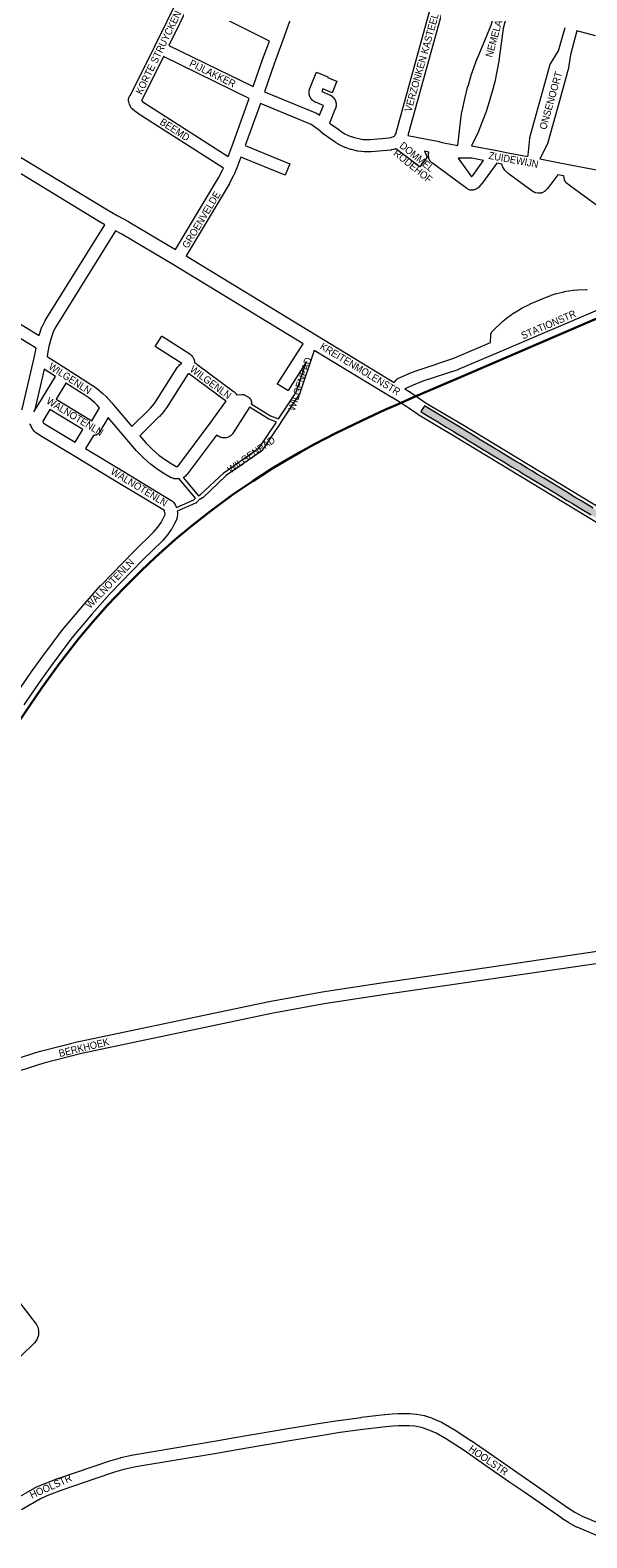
# Paper-space layout 'Layout1' of a CAD drawing. Header units: metres. Extents: x 123097 to 144122, y 392739 to 407589.
# Tile 489 of 510: x 138429 to 139018, y 400859 to 402455. Entities that reach past the tile are written whole.
import ezdxf
from ezdxf.enums import TextEntityAlignment as Align

# ---------------------------------------------------------------- set-up
doc = ezdxf.new("R2010")
doc.units = ezdxf.units.M
doc.header["$MEASUREMENT"] = 0
for name, color, linetype, lineweight in [('gs-anno-wegen algemeen tekst', 7, 'Continuous', 0), ('gs-knt-aanvullende hoofdweg', 7, 'Continuous', 0), ('gs-knt-paden', 7, 'Continuous', 0), ('gs-knt-spoorlijn', 7, 'Continuous', 30), ('gs-knt-wegen algemeen', 7, 'Continuous', 0), ('ir-ARC-asfalt-hoofdwegen-te inspecteren', 5, 'Continuous', 0)]:
    doc.layers.add(name, color=color, linetype=linetype, lineweight=lineweight)
doc.styles.add('Style-Arial', font='arial.ttf')

psp = doc.layouts.get("Layout1")

# ---------------------------------------------------------------- hatches: boundary and pattern name
at = {"layer": 'ir-ARC-asfalt-hoofdwegen-te inspecteren', "linetype": 'Continuous', "lineweight": 13}
psp.add_hatch(color=5, dxfattribs=at).paths.add_polyline_path([(139117.192, 401884.02), (139141.24, 401869.37), (139185.135, 401842.515), (139189.02, 401848.794), (139184.028, 401851.773), (139149.827, 401872.662), (139134.457, 401881.983), (139115.414, 401893.532), (139114.807, 401893.9), (139112.956, 401895.023), (139097.496, 401904.401), (139093.216, 401906.997), (139087.983, 401910.172), (139079.781, 401915.147), (139069.395, 401921.447), (139061.18, 401926.431), (139052.162, 401931.901), (139028.943, 401945.986), (139024.631, 401948.602), (139017.1, 401953.17), (139012.708, 401955.834), (139010.769, 401957.01), (139006.387, 401959.669), (139002.88, 401961.796), (138998.18, 401964.647), (138971.867, 401980.608), (138965.767, 401984.309), (138959.528, 401988.093), (138954.739, 401990.999), (138946.817, 401995.804), (138942.514, 401998.414), (138932.579, 402004.441), (138923.963, 402009.668), (138921.608, 402011.096), (138916.824, 402013.998), (138905.868, 402020.644), (138899.761, 402024.348), (138880.52, 402036.02), (138847.327, 402056.156), (138846.108, 402056.889), (138845.65, 402056.171), (138842.176, 402050.779), (138843.805, 402049.791), (138849.815, 402046.147), (138860.076, 402039.925), (138869.1, 402034.452), (138876.306, 402030.083), (138881.513, 402026.925), (138888.18, 402022.883), (138892.975, 402019.975), (138898.936, 402016.36), (138907.602, 402011.105), (138913.524, 402007.514), (138917.482, 402005.114), (138925.651, 402000.16), (138930.085, 401997.471), (138938.324, 401992.475), (138946.936, 401987.253), (138948.873, 401986.078), (138954.909, 401982.418), (138960.197, 401979.211), (138970.498, 401972.964), (138979.957, 401967.228), (138990.325, 401960.941), (138996.468, 401957.216), (139002.572, 401953.515), (139011.115, 401948.334), (139022.308, 401941.546), (139026.337, 401939.103), (139031.565, 401935.933), (139040.339, 401930.612), (139046.406, 401926.933), (139057.379, 401920.279), (139062.193, 401917.36), (139080.151, 401906.47)], flags=0)

# ---------------------------------------------------------------- linework, layer by layer
at = {"layer": 'gs-knt-aanvullende hoofdweg', "color": 7, "linetype": 'Continuous', "flags": 128}
for points in [[(138330.954, 402374.321), (138331.003, 402374.283), (138336.07, 402370.868), (138351.56, 402361.545), (138351.74, 402361.433), (138351.75, 402361.427), (138363.772, 402353.693), (138393.524, 402335.596), (138397.171, 402333.372), (138508.958, 402265.359), (138520.966, 402258.32), (138533.039, 402251.985), (138533.213, 402251.89), (138533.385, 402251.791), (138582.662, 402222.509)], [(138507.738, 402248.663), (138501.309, 402252.432), (138501.204, 402252.495), (138405.028, 402310.989), (138389.367, 402320.539), (138355.885, 402340.91), (138355.725, 402341.01), (138349.95, 402344.725)], [(138717.602, 402122.672), (138580.527, 402206.306), (138525.883, 402238.777), (138519.126, 402242.323)], [(138593.816, 402215.793), (138731.074, 402132.048), (138814.071, 402081.744)], [(139051.345, 401919.438), (138878.624, 402024.162), (138840.083, 402047.015), (138839.862, 402047.152), (138839.646, 402047.296), (138839.639, 402047.3), (138822.112, 402059.405), (138822.105, 402059.409), (138811.008, 402066.037), (138810.966, 402066.063), (138729.297, 402115.562)], [(138825.359, 402074.962), (138830.02, 402072.178), (138830.231, 402072.047), (138830.423, 402071.919), (138830.437, 402071.909), (138830.462, 402071.892), (138836.265, 402067.903), (138836.285, 402067.889), (138847.967, 402059.802), (138847.97, 402059.8), (138886.316, 402037.063), (138886.38, 402037.025), (139059.165, 401932.263), (139059.192, 401932.246), (139059.228, 401932.224), (139086.39, 401915.598), (139119.451, 401895.853), (139119.616, 401895.751), (139119.779, 401895.645), (139130.745, 401888.301)]]:
    psp.add_lwpolyline(points, dxfattribs=at)
at = {"layer": 'gs-knt-paden', "color": 7, "linetype": 'Continuous', "flags": 128}
for points in [[(138729.297, 402115.562), (138713.829, 402069.285), (138713.8, 402069.202), (138713.766, 402069.12), (138713.729, 402069.04), (138713.689, 402068.962), (138713.645, 402068.885), (138713.598, 402068.811)], [(138662.779, 402058.924), (138678.405, 402049.295), (138683.248, 402046.443), (138691.678, 402043.044), (138710.101, 402070.812), (138721.181, 402103.96)], [(138713.598, 402068.811), (138694.122, 402039.456), (138694.118, 402039.45), (138674.387, 402009.941), (138674.333, 402009.865), (138674.277, 402009.791), (138674.216, 402009.721), (138674.153, 402009.653), (138674.087, 402009.588), (138674.017, 402009.526), (138673.945, 402009.467), (138673.87, 402009.412), (138636.366, 401983.106), (138611.474, 401959.679), (138611.406, 401959.618), (138611.334, 401959.559), (138611.26, 401959.504), (138611.184, 401959.452), (138611.105, 401959.404), (138607.812, 401957.495), (138604.577, 401954.21), (138604.508, 401954.143), (138604.435, 401954.079), (138604.36, 401954.019), (138604.282, 401953.962), (138604.201, 401953.91), (138604.117, 401953.861), (138604.032, 401953.816), (138603.944, 401953.776), (138584.414, 401945.311)], [(138590.629, 401981.029), (138607.017, 401961.68), (138608.888, 401962.766), (138633.717, 401986.133), (138633.788, 401986.197), (138633.862, 401986.258), (138633.94, 401986.315), (138671.254, 402012.488), (138689.401, 402039.628), (138681.605, 402042.771), (138681.537, 402042.8), (138681.469, 402042.832), (138681.402, 402042.866), (138681.337, 402042.903), (138676.348, 402045.841), (138676.314, 402045.862), (138660.917, 402055.35)], [(138583.547, 401949.316), (138601.987, 401957.309), (138603.849, 401959.2), (138586.497, 401979.687)]]:
    psp.add_lwpolyline(points, dxfattribs=at)
at = {"layer": 'gs-knt-spoorlijn', "color": 7, "linetype": 'Continuous', "flags": 128}
psp.add_lwpolyline([(138417.243, 401723.17), (138441.088, 401758.515), (138459.475, 401783.925), (138480.065, 401810.328), (138495.027, 401828.164), (138510.998, 401846.127), (138519.036, 401854.828), (138528.52, 401864.763), (138546.514, 401882.688), (138561.486, 401896.713), (138582.425, 401915.344), (138600.357, 401930.21), (138619.491, 401945.349), (138643.375, 401963.015), (138664.373, 401977.271), (138685.009, 401990.489), (138698.67, 401998.671), (138714.469, 402007.733), (138729.856, 402016.308), (138751.506, 402027.59), (138771.335, 402037.292), (138787.015, 402044.617), (138803.977, 402052.522), (138818.222, 402058.781), (138836.344, 402066.787), (138888.983, 402089.503), (139069.271, 402167.066)], dxfattribs=at)
at = {"layer": 'gs-knt-wegen algemeen', "color": 7, "linetype": 'Continuous', "flags": 128}
for points in [[(138721.249, 402514.06), (138696.316, 402444.03), (138696.284, 402443.941), (138687.015, 402419.054), (138676.743, 402389.377), (138731.799, 402366.605), (138732.083, 402366.479), (138732.361, 402366.34), (138732.632, 402366.188), (138732.895, 402366.023), (138733.15, 402365.846), (138734.914, 402364.558), (138739.098, 402374.822), (138730.729, 402378.262), (138730.472, 402378.374), (138730.22, 402378.497), (138730.109, 402378.555), (138729.998, 402378.615), (138729.887, 402378.676), (138729.779, 402378.737), (138729.669, 402378.8), (138729.561, 402378.865), (138729.453, 402378.93), (138729.348, 402378.996), (138729.241, 402379.064), (138729.136, 402379.133), (138729.031, 402379.204), (138728.928, 402379.274), (138728.825, 402379.347), (138728.723, 402379.421), (138728.621, 402379.495), (138728.522, 402379.57), (138728.422, 402379.647), (138728.323, 402379.725), (138728.224, 402379.804), (138728.128, 402379.884), (138728.032, 402379.965), (138727.936, 402380.047), (138727.841, 402380.131), (138727.749, 402380.214), (138727.656, 402380.299), (138727.564, 402380.386), (138727.473, 402380.473), (138727.384, 402380.561), (138727.295, 402380.65), (138727.207, 402380.74), (138727.12, 402380.831), (138727.035, 402380.923), (138726.95, 402381.016), (138726.866, 402381.11), (138726.783, 402381.205), (138726.702, 402381.3), (138726.621, 402381.396), (138726.542, 402381.494), (138726.463, 402381.593), (138726.386, 402381.691), (138726.31, 402381.791), (138726.234, 402381.892), (138726.16, 402381.994), (138726.087, 402382.096), (138726.015, 402382.199), (138725.944, 402382.303), (138725.874, 402382.408), (138725.806, 402382.513), (138725.739, 402382.619), (138725.673, 402382.727), (138725.608, 402382.835), (138725.544, 402382.942), (138725.481, 402383.051), (138725.42, 402383.161), (138725.359, 402383.272), (138725.301, 402383.382), (138725.243, 402383.494), (138725.186, 402383.607), (138725.131, 402383.72), (138725.077, 402383.833), (138725.024, 402383.947), (138724.972, 402384.062), (138724.922, 402384.178), (138724.873, 402384.293), (138724.825, 402384.409), (138724.778, 402384.526), (138724.733, 402384.644), (138724.689, 402384.761), (138724.647, 402384.879), (138724.605, 402384.998), (138724.565, 402385.118), (138724.526, 402385.237), (138724.489, 402385.357), (138724.453, 402385.478), (138724.418, 402385.599), (138724.384, 402385.719), (138724.352, 402385.841), (138724.321, 402385.963), (138724.291, 402386.086), (138724.263, 402386.207), (138724.236, 402386.331), (138724.211, 402386.454), (138724.187, 402386.578), (138724.164, 402386.7), (138724.142, 402386.825), (138724.122, 402386.949), (138724.103, 402387.074), (138724.086, 402387.197), (138724.07, 402387.322), (138724.055, 402387.448), (138724.042, 402387.573), (138724.03, 402387.697), (138724.02, 402387.819), (138724.019, 402387.823), (138724.019, 402387.826), (138724.01, 402387.949), (138724.002, 402388.074), (138723.996, 402388.199), (138723.991, 402388.325), (138723.987, 402388.451), (138723.985, 402388.577), (138723.984, 402388.702), (138723.984, 402388.828), (138723.986, 402388.954), (138723.989, 402389.08), (138723.993, 402389.205), (138723.999, 402389.331), (138724.006, 402389.457), (138724.015, 402389.582), (138724.025, 402389.707), (138724.036, 402389.832), (138724.049, 402389.958), (138724.063, 402390.083), (138724.079, 402390.207), (138724.095, 402390.332), (138724.114, 402390.456), (138724.133, 402390.581), (138724.154, 402390.704), (138724.176, 402390.828), (138724.2, 402390.952), (138724.225, 402391.076), (138724.251, 402391.198), (138724.279, 402391.321), (138724.308, 402391.443), (138724.338, 402391.566), (138724.37, 402391.686), (138724.403, 402391.808), (138724.437, 402391.929), (138724.473, 402392.05), (138724.509, 402392.17), (138724.599, 402392.436), (138724.7, 402392.698), (138729.099, 402403.408), (138731.818, 402409.998, -0.38512676), (138731.831, 402410.003), (138743.849, 402405.044, -0.3851127), (138743.854, 402405.031), (138743.63, 402404.488), (138753.464, 402400.466, -0.38523157), (138753.469, 402400.454), (138748.548, 402388.42, -0.38523052), (138748.535, 402388.415), (138738.673, 402392.448), (138737.487, 402389.561), (138745.427, 402386.297), (138745.492, 402386.27), (138745.558, 402386.243), (138745.623, 402386.215), (138745.688, 402386.187), (138745.752, 402386.158), (138745.817, 402386.129), (138745.881, 402386.1), (138745.944, 402386.071), (138746.008, 402386.04), (138746.072, 402386.01), (138746.135, 402385.979), (138746.199, 402385.948), (138746.262, 402385.916), (138746.325, 402385.884), (138746.388, 402385.851), (138746.449, 402385.819), (138746.512, 402385.786), (138746.574, 402385.752), (138746.636, 402385.718), (138746.697, 402385.684), (138746.759, 402385.649), (138746.821, 402385.614), (138746.882, 402385.578), (138746.941, 402385.543), (138747.002, 402385.506), (138747.063, 402385.47), (138747.123, 402385.433), (138747.183, 402385.395), (138747.243, 402385.358), (138747.302, 402385.32), (138747.361, 402385.281), (138747.419, 402385.243), (138747.478, 402385.204), (138747.537, 402385.164), (138747.595, 402385.124), (138747.653, 402385.084), (138747.711, 402385.043), (138747.769, 402385.002), (138747.826, 402384.961), (138747.882, 402384.92), (138747.939, 402384.878), (138747.996, 402384.835), (138748.052, 402384.793), (138748.108, 402384.75), (138748.164, 402384.706), (138748.219, 402384.662), (138748.275, 402384.618), (138748.329, 402384.575), (138748.383, 402384.53), (138748.438, 402384.485), (138748.492, 402384.439), (138748.546, 402384.393), (138748.599, 402384.347), (138748.653, 402384.301), (138748.706, 402384.254), (138748.757, 402384.208), (138748.81, 402384.16), (138748.862, 402384.113), (138748.914, 402384.065), (138748.966, 402384.016), (138749.017, 402383.968), (138749.068, 402383.918), (138749.119, 402383.869), (138749.168, 402383.821), (138749.218, 402383.771), (138749.268, 402383.72), (138749.317, 402383.67), (138749.366, 402383.619), (138749.415, 402383.568), (138749.464, 402383.516), (138749.512, 402383.464), (138749.559, 402383.414), (138749.606, 402383.361), (138749.654, 402383.309), (138749.701, 402383.256), (138749.747, 402383.202), (138749.793, 402383.149), (138749.839, 402383.095), (138749.885, 402383.041), (138749.929, 402382.988), (138749.974, 402382.933), (138750.019, 402382.878), (138750.063, 402382.823), (138750.107, 402382.768), (138750.151, 402382.712), (138750.194, 402382.656), (138750.237, 402382.6), (138750.279, 402382.545), (138750.321, 402382.488), (138750.363, 402382.431), (138750.404, 402382.374), (138750.445, 402382.316), (138750.486, 402382.258), (138750.527, 402382.2), (138750.567, 402382.142), (138750.606, 402382.085), (138750.645, 402382.026), (138750.684, 402381.967), (138750.723, 402381.908), (138750.761, 402381.848), (138750.799, 402381.789), (138750.837, 402381.729), (138750.874, 402381.668), (138750.91, 402381.609), (138750.946, 402381.549), (138750.982, 402381.488), (138751.018, 402381.427), (138751.053, 402381.366), (138751.088, 402381.304), (138751.123, 402381.242), (138751.157, 402381.18), (138751.19, 402381.12), (138751.224, 402381.057), (138751.257, 402380.995), (138751.289, 402380.932), (138751.322, 402380.869), (138751.354, 402380.806), (138751.385, 402380.743), (138751.416, 402380.679), (138751.446, 402380.617), (138751.477, 402380.553), (138751.507, 402380.489), (138751.536, 402380.425), (138751.565, 402380.36), (138751.594, 402380.295), (138751.623, 402380.231), (138751.651, 402380.166), (138751.678, 402380.102), (138751.705, 402380.037), (138751.732, 402379.971), (138751.758, 402379.906), (138751.784, 402379.84), (138751.809, 402379.774), (138751.835, 402379.708), (138751.859, 402379.641), (138751.883, 402379.576), (138751.907, 402379.51), (138751.931, 402379.443), (138751.954, 402379.376), (138751.977, 402379.309), (138751.999, 402379.242), (138752.021, 402379.175), (138752.042, 402379.108), (138752.063, 402379.041), (138752.083, 402378.974), (138752.104, 402378.906), (138752.124, 402378.838), (138752.143, 402378.77), (138752.162, 402378.702), (138752.181, 402378.634), (138752.199, 402378.565), (138752.216, 402378.498), (138752.233, 402378.43), (138752.25, 402378.361), (138752.267, 402378.292), (138752.283, 402378.223), (138752.298, 402378.154), (138752.314, 402378.085), (138752.328, 402378.016), (138752.342, 402377.948), (138752.356, 402377.879), (138752.37, 402377.809), (138752.383, 402377.74), (138752.396, 402377.67), (138752.408, 402377.601), (138752.42, 402377.531), (138752.431, 402377.461), (138752.442, 402377.393), (138752.452, 402377.323), (138752.462, 402377.253), (138752.472, 402377.183), (138752.481, 402377.113), (138752.49, 402377.042), (138752.498, 402376.972), (138752.506, 402376.902), (138752.514, 402376.833), (138752.521, 402376.763), (138752.527, 402376.692), (138752.534, 402376.622), (138752.539, 402376.551), (138752.545, 402376.481), (138752.55, 402376.41), (138752.554, 402376.34), (138752.558, 402376.27), (138752.562, 402376.2), (138752.565, 402376.129), (138752.568, 402376.058), (138752.57, 402375.988), (138752.572, 402375.917), (138752.573, 402375.846), (138752.574, 402375.776), (138752.575, 402375.706), (138752.575, 402375.635), (138752.575, 402375.565), (138752.574, 402375.494), (138752.573, 402375.423), (138752.571, 402375.353), (138752.569, 402375.282), (138752.567, 402375.211), (138752.564, 402375.142), (138752.561, 402375.071), (138752.557, 402375.001), (138752.553, 402374.93), (138752.548, 402374.86), (138752.543, 402374.789), (138752.538, 402374.718), (138752.532, 402374.648), (138752.525, 402374.579), (138752.519, 402374.509), (138752.511, 402374.438), (138752.504, 402374.368), (138752.496, 402374.298), (138752.487, 402374.227), (138752.478, 402374.157), (138752.469, 402374.087), (138752.459, 402374.019), (138752.449, 402373.949), (138752.438, 402373.879), (138752.427, 402373.809), (138752.416, 402373.739), (138752.404, 402373.669), (138752.392, 402373.6), (138752.379, 402373.53), (138752.366, 402373.462), (138752.352, 402373.393), (138752.338, 402373.323), (138752.324, 402373.254), (138752.309, 402373.185), (138752.293, 402373.116), (138752.278, 402373.047), (138752.261, 402372.978), (138752.245, 402372.911), (138752.228, 402372.842), (138752.211, 402372.774), (138752.193, 402372.705), (138752.175, 402372.637), (138752.156, 402372.569), (138752.137, 402372.5), (138752.117, 402372.432), (138752.098, 402372.366), (138752.077, 402372.298), (138752.056, 402372.231), (138752.035, 402372.163), (138752.014, 402372.096), (138751.992, 402372.029), (138751.969, 402371.961), (138751.946, 402371.895), (138751.924, 402371.829), (138751.9, 402371.763), (138751.876, 402371.696), (138751.851, 402371.63), (138751.826, 402371.563), (138751.801, 402371.497), (138751.775, 402371.431), (138751.749, 402371.366), (138751.723, 402371.302), (138745.561, 402356.184), (138746.46, 402355.38), (138754.314, 402350.082), (138754.476, 402349.97), (138758.972, 402346.735), (138761.741, 402344.985), (138766.483, 402342.605), (138772.019, 402340.812), (138777.911, 402339.38), (138780.689, 402338.966), (138783.509, 402338.72), (138788.815, 402338.706), (138808.732, 402340.612), (138811.438, 402341.236), (138813.357, 402342.022), (138814.187, 402342.702), (138814.761, 402343.173)], [(138815.769, 402328.943), (138815.637, 402328.892), (138815.388, 402328.807), (138815.135, 402328.732), (138814.879, 402328.668), (138811.241, 402327.829), (138810.962, 402327.771), (138810.681, 402327.725), (138810.398, 402327.692), (138789.737, 402325.715), (138789.419, 402325.692), (138789.099, 402325.685), (138783.199, 402325.701), (138782.925, 402325.708), (138782.651, 402325.726), (138779.361, 402326.013), (138779.165, 402326.033), (138778.969, 402326.059), (138775.702, 402326.545), (138775.411, 402326.595), (138775.122, 402326.658), (138768.707, 402328.218), (138768.472, 402328.28), (138768.24, 402328.35), (138762.001, 402330.371), (138761.767, 402330.451), (138761.536, 402330.541), (138761.309, 402330.639), (138761.085, 402330.746), (138755.613, 402333.493), (138755.424, 402333.592), (138755.239, 402333.697), (138755.057, 402333.807), (138751.852, 402335.832), (138751.688, 402335.94), (138751.527, 402336.051), (138746.952, 402339.343), (138738.812, 402344.834), (138738.571, 402345.004), (138738.338, 402345.186), (138738.114, 402345.377), (138733.7, 402349.322), (138726.102, 402354.872), (138672.415, 402377.078), (138656.476, 402332.45), (138703.52, 402313.193, -0.3852198), (138703.525, 402313.181), (138698.6, 402301.149, -0.38521831), (138698.587, 402301.144), (138651.912, 402320.25), (138647.465, 402308.853), (138647.421, 402308.743), (138644.313, 402301.184), (138644.226, 402300.982), (138644.132, 402300.784), (138644.032, 402300.588), (138639.432, 402291.993), (138639.277, 402291.721), (138593.816, 402215.793)], [(138850.819, 402325.461), (138846.055, 402326.395), (138848.901, 402320.299), (138848.9, 402320.29), (138841.082, 402309.902, -0.38460874), (138841.069, 402309.9), (138815.769, 402328.943)], [(138446.66, 402109.129), (138467.936, 402095.665), (138467.961, 402095.649), (138493.671, 402079.217), (138493.902, 402079.063), (138498.55, 402075.805), (138498.752, 402075.657), (138498.948, 402075.502), (138505.637, 402070.001), (138505.81, 402069.854), (138505.977, 402069.701), (138509.147, 402066.701), (138509.309, 402066.542), (138509.465, 402066.377), (138515.103, 402060.24), (138515.365, 402059.937), (138518.61, 402055.936), (138536.438, 402035.061), (138556.107, 402054.615), (138558.314, 402057.006), (138560.358, 402059.49), (138562.243, 402062.066), (138584.853, 402097.691), (138585.01, 402097.928), (138585.178, 402098.157), (138586.053, 402099.197), (138587.023, 402100.151), (138588.077, 402101.01), (138589.194, 402101.758), (138561.276, 402119.788, -0.37486229), (138561.273, 402119.801), (138568.326, 402130.722, -0.37486027), (138568.34, 402130.725), (138597.661, 402111.789), (138597.801, 402111.695), (138598.593, 402111.103), (138599.331, 402110.445), (138600.009, 402109.726), (138600.624, 402108.952), (138601.17, 402108.128), (138601.643, 402107.26), (138602.04, 402106.354), (138602.357, 402105.418), (138602.593, 402104.458), (138602.746, 402103.481), (138602.814, 402102.501), (138603.689, 402102.059), (138604.537, 402101.554), (138605.348, 402100.994)], [(138701.67, 402073.08), (138701.667, 402073.079), (138701.659, 402073.08), (138690.668, 402080.024, -0.38518144), (138690.665, 402080.037), (138717.602, 402122.672)]]:
    psp.add_lwpolyline(points, format="xyb", dxfattribs=at)
for points in [[(138814.761, 402343.173), (138814.965, 402343.714), (138815.622, 402344.947), (138857.661, 402497.757), (138857.73, 402497.991), (138857.808, 402498.221), (138857.894, 402498.449), (138857.989, 402498.674), (138861.398, 402506.344)], [(138922.874, 402482.244), (138871.282, 402496.524), (138870.085, 402493.832), (138828.573, 402342.94)], [(138534.093, 402375.909), (138533.173, 402378.675), (138533.081, 402378.977), (138533.004, 402379.284), (138532.941, 402379.593), (138532.894, 402379.906), (138532.862, 402380.22), (138532.845, 402380.535), (138532.843, 402380.851), (138532.857, 402381.167), (138532.886, 402381.482), (138532.93, 402381.794), (138532.99, 402382.105), (138533.064, 402382.412), (138533.153, 402382.715), (138533.257, 402383.013), (138533.376, 402383.306), (138533.508, 402383.593), (138534.169, 402384.94), (138534.284, 402385.163), (138534.407, 402385.382), (138534.539, 402385.596), (138536.935, 402389.318), (138561.095, 402438.378), (138586.883, 402490.952)], [(138598.509, 402485.09), (138575.65, 402438.487)], [(138682.047, 402443.021), (138598.509, 402485.09)], [(138881.413, 402332.414), (138884.587, 402360.547), (138884.617, 402360.775), (138885.73, 402368.257), (138885.772, 402368.505), (138885.823, 402368.751), (138888.844, 402381.957), (138888.871, 402382.07), (138892.113, 402395.157), (138892.178, 402395.4), (138895.393, 402406.509), (138895.45, 402406.698), (138895.513, 402406.884), (138901.871, 402424.736), (138901.94, 402424.92), (138902.014, 402425.101), (138916.8, 402459.85), (138922.874, 402482.244)], [(138935.422, 402478.771), (138929.36, 402456.418), (138924.691, 402422.015), (138924.663, 402421.83), (138924.63, 402421.646), (138920.42, 402400.045), (138920.352, 402399.735), (138919.166, 402394.913), (138919.105, 402394.686), (138914.588, 402378.818), (138914.543, 402378.665), (138911.74, 402369.66), (138911.673, 402369.457), (138911.6, 402369.257), (138903.332, 402347.777), (138903.234, 402347.536), (138903.127, 402347.3)], [(138955.485, 402320.835), (138955.837, 402322.104), (138957.431, 402339.897), (138957.463, 402340.187), (138957.509, 402340.475), (138957.567, 402340.761), (138957.638, 402341.043), (138978.61, 402417.243), (138978.69, 402417.508), (138978.78, 402417.77), (138978.881, 402418.028), (138978.994, 402418.281), (138979.117, 402418.529), (138979.25, 402418.772), (138979.394, 402419.009), (138988.026, 402432.58), (138994.893, 402457.291)], [(139007.451, 402453.851), (139000.417, 402428.541), (138998.028, 402412.706), (138997.982, 402412.44), (138997.925, 402412.175), (138997.858, 402411.914), (138987.06, 402373.541), (138976.713, 402335.807), (138976.625, 402335.512), (138976.522, 402335.22), (138976.406, 402334.934), (138976.276, 402334.654), (138968.38, 402318.612), (138968.378, 402318.608), (138968.308, 402318.352)], [(139027.023, 402448.487), (139007.451, 402453.851)], [(138575.65, 402438.487), (138664.839, 402394.791)], [(138664.839, 402394.791), (138674.736, 402423.384), (138674.787, 402423.527), (138682.047, 402443.021)], [(138569.907, 402426.802), (138548.451, 402383.232), (138548.337, 402383.012), (138548.215, 402382.796), (138548.085, 402382.585), (138546.502, 402380.126)], [(138660.497, 402382.42), (138569.907, 402426.802)], [(138546.502, 402380.126), (138547.793, 402379.002), (138550.094, 402377.348), (138638.221, 402320.98)], [(138638.221, 402320.98), (138642.154, 402331.06), (138660.497, 402382.42)], [(138534.096, 402375.901), (138534.094, 402375.905), (138534.093, 402375.909)], [(138534.096, 402375.901), (138534.094, 402375.905), (138534.093, 402375.909)], [(138633.311, 402308.665), (138542.93, 402366.475), (138542.784, 402366.571), (138542.64, 402366.672), (138539.948, 402368.606), (138539.704, 402368.79), (138539.469, 402368.985), (138536.656, 402371.437), (138536.434, 402371.64), (138536.221, 402371.854), (138536.018, 402372.077), (138535.825, 402372.309), (138535.644, 402372.55), (138535.474, 402372.799), (138535.315, 402373.056), (138535.169, 402373.32), (138535.035, 402373.59), (138534.914, 402373.866), (138534.251, 402375.478), (138534.169, 402375.69), (138534.115, 402375.841), (138534.096, 402375.901)], [(138828.573, 402342.94), (138848.471, 402339.189), (138848.518, 402339.18), (138861.824, 402336.569)], [(138861.824, 402336.569), (138861.827, 402336.569), (138861.831, 402336.568)], [(138861.824, 402336.569), (138861.827, 402336.569), (138861.831, 402336.568)], [(138861.831, 402336.568), (138861.88, 402336.558), (138862.03, 402336.524), (138862.131, 402336.502), (138862.189, 402336.486), (138862.432, 402336.42), (138866.72, 402335.144), (138881.413, 402332.414)], [(138903.127, 402347.3), (138895.786, 402331.994)], [(139029.371, 402268.236), (139000.424, 402289.379), (139000.251, 402289.51), (139000.083, 402289.646), (138996.395, 402292.737), (138996.161, 402292.943), (138995.937, 402293.16), (138995.723, 402293.388), (138995.521, 402293.625), (138995.33, 402293.872), (138995.152, 402294.128), (138994.985, 402294.392), (138994.832, 402294.664), (138994.692, 402294.943), (138994.565, 402295.228), (138994.452, 402295.519), (138994.354, 402295.815), (138994.269, 402296.116), (138994.199, 402296.42), (138993.418, 402300.235), (138987.347, 402301.407), (138976.616, 402287.412), (138976.42, 402287.169), (138976.213, 402286.935), (138974.178, 402284.751), (138973.975, 402284.543), (138973.763, 402284.344), (138973.542, 402284.155), (138973.313, 402283.975), (138973.077, 402283.806), (138972.833, 402283.648), (138972.582, 402283.501), (138972.325, 402283.366), (138972.062, 402283.242), (138970.242, 402282.431), (138969.96, 402282.314), (138969.673, 402282.209), (138969.381, 402282.119), (138969.085, 402282.042), (138968.786, 402281.979), (138968.484, 402281.93), (138968.18, 402281.895), (138967.875, 402281.875), (138967.57, 402281.869), (138967.264, 402281.877), (138966.96, 402281.9), (138966.656, 402281.937), (138966.355, 402281.988), (138963.794, 402282.485), (138963.509, 402282.547), (138963.228, 402282.622), (138962.949, 402282.709), (138962.676, 402282.808), (138962.407, 402282.92), (138962.143, 402283.043), (138961.885, 402283.178), (138961.633, 402283.325), (138961.388, 402283.483), (138957.551, 402286.077), (138957.344, 402286.223), (138934.722, 402302.835), (138934.493, 402303.011), (138934.273, 402303.196), (138934.06, 402303.392), (138933.857, 402303.596), (138931.732, 402305.831), (138931.571, 402306.007), (138931.416, 402306.189), (138931.268, 402306.376), (138929.696, 402308.443), (138929.529, 402308.674), (138929.371, 402308.912), (138929.225, 402309.156), (138929.089, 402309.407), (138928.964, 402309.663), (138928.85, 402309.925), (138928.535, 402310.697), (138928.43, 402310.974), (138928.337, 402311.255), (138928.257, 402311.541), (138928.19, 402311.83), (138928.136, 402312.122), (138928.095, 402312.415), (138928.046, 402312.844), (138922.67, 402313.847), (138907.434, 402292.972), (138907.265, 402292.75), (138907.086, 402292.535), (138903.298, 402288.184), (138903.09, 402287.956), (138902.871, 402287.739), (138902.642, 402287.531), (138902.404, 402287.335), (138902.156, 402287.15), (138901.9, 402286.978), (138901.636, 402286.817), (138901.365, 402286.67), (138901.088, 402286.535), (138899.597, 402285.856), (138899.361, 402285.754), (138899.121, 402285.661), (138898.877, 402285.578), (138898.63, 402285.505), (138898.381, 402285.441), (138897.603, 402285.259), (138897.308, 402285.197), (138897.01, 402285.149), (138896.711, 402285.115), (138896.41, 402285.095), (138896.109, 402285.088), (138895.808, 402285.096), (138895.507, 402285.117), (138895.208, 402285.152), (138894.911, 402285.201), (138894.616, 402285.264), (138894.324, 402285.341), (138894.037, 402285.43), (138893.753, 402285.533), (138893.475, 402285.649), (138892.067, 402286.276), (138891.812, 402286.396), (138891.562, 402286.527), (138891.317, 402286.669), (138891.08, 402286.822), (138890.849, 402286.984), (138854.553, 402313.746), (138854.344, 402313.907), (138854.142, 402314.076), (138853.947, 402314.253), (138852.539, 402315.584), (138852.314, 402315.807), (138852.1, 402316.04), (138851.898, 402316.284), (138851.708, 402316.538), (138851.53, 402316.8), (138851.366, 402317.071), (138851.214, 402317.349), (138851.077, 402317.635), (138850.954, 402317.926), (138850.844, 402318.224), (138850.75, 402318.526), (138850.67, 402318.833), (138850.606, 402319.143), (138850.556, 402319.456), (138850.243, 402321.804), (138850.21, 402322.107), (138850.191, 402322.411), (138850.186, 402322.716), (138850.196, 402323.021), (138850.22, 402323.325), (138850.258, 402323.627), (138850.31, 402323.927), (138850.376, 402324.225), (138850.456, 402324.519), (138850.55, 402324.809), (138850.657, 402325.095), (138850.777, 402325.375), (138850.819, 402325.461)], [(138886.655, 402319.092), (138886.651, 402319.092), (138886.648, 402319.092), (138883.276, 402318.981), (138882.994, 402318.977), (138882.712, 402318.986), (138882.431, 402319.008), (138882.151, 402319.041), (138881.897, 402319.083), (138895.86, 402299.47), (138897.082, 402300.874), (138908.522, 402316.548), (138896.106, 402318.941), (138890.551, 402319.221), (138886.655, 402319.092)], [(138895.786, 402331.994), (138897.216, 402331.922), (138897.519, 402331.899), (138897.821, 402331.863), (138898.121, 402331.812), (138921.043, 402327.395), (138936.408, 402324.529), (138936.451, 402324.52), (138955.485, 402320.835)], [(138968.308, 402318.352), (138985.864, 402314.953), (139000.169, 402312.193), (139031.893, 402306.006)], [(138582.662, 402222.509), (138628.026, 402298.275), (138632.397, 402306.441), (138633.311, 402308.665)], [(138438.193, 402131.301), (138438.213, 402131.376), (138438.294, 402131.628), (138441.349, 402140.521), (138441.458, 402140.814), (138441.58, 402141.101), (138441.716, 402141.382), (138444.53, 402146.857), (138444.655, 402147.089), (138444.79, 402147.316), (138507.738, 402248.663)], [(138519.126, 402242.323), (138455.989, 402140.67), (138453.51, 402135.847), (138450.694, 402127.649), (138448.694, 402119.801)], [(139160.403, 402203.523), (139155.543, 402208.549), (139154.403, 402209.612), (139154.338, 402209.658), (139153.135, 402210.046), (139152.215, 402210.111), (139150.163, 402209.942), (139148.974, 402209.624), (139146.468, 402208.616), (139034.002, 402160.445), (138925.067, 402113.671), (138925.054, 402113.665), (138881.831, 402095.222), (138881.576, 402095.12), (138881.316, 402095.028), (138844.51, 402082.881), (138834.273, 402078.97), (138825.41, 402075.024), (138825.359, 402074.962)], [(138370.353, 402172.542), (138438.193, 402131.301)], [(138814.071, 402081.744), (138816.353, 402084.501), (138816.549, 402084.727), (138816.756, 402084.944), (138816.972, 402085.152), (138817.198, 402085.349), (138817.432, 402085.536), (138817.675, 402085.711), (138817.926, 402085.876), (138818.184, 402086.028), (138818.449, 402086.169), (138818.72, 402086.297), (138829.137, 402090.936), (138829.298, 402091.005), (138829.462, 402091.07), (138840.004, 402095.097), (138840.287, 402095.198), (138876.974, 402107.306), (138916.084, 402123.994), (138916.255, 402131.643), (138916.268, 402131.946), (138916.296, 402132.248), (138916.338, 402132.548), (138916.394, 402132.846), (138916.464, 402133.142), (138916.547, 402133.433), (138916.644, 402133.721), (138916.754, 402134.003), (138916.878, 402134.28), (138917.014, 402134.551), (138917.162, 402134.816), (138917.323, 402135.073), (138917.495, 402135.323), (138917.679, 402135.564), (138917.874, 402135.796), (138918.079, 402136.019), (138918.295, 402136.233), (138928.788, 402146.135), (138928.937, 402146.271), (138929.09, 402146.402), (138932.662, 402149.377), (138932.881, 402149.552), (138936.579, 402152.371), (138936.805, 402152.536), (138940.62, 402155.192), (138940.794, 402155.309), (138940.972, 402155.42), (138948.927, 402160.229), (138949.17, 402160.369), (138949.418, 402160.498), (138957.757, 402164.605), (138957.906, 402164.676), (138958.058, 402164.744), (138974.026, 402171.621), (138974.269, 402171.72), (138979.826, 402173.852), (138979.981, 402173.909), (138980.138, 402173.963), (138984.44, 402175.367), (138984.647, 402175.431), (138984.856, 402175.487), (138993.627, 402177.716), (138993.836, 402177.766), (138994.047, 402177.809), (138998.498, 402178.631), (138998.784, 402178.677), (139003.372, 402179.314), (139003.661, 402179.348), (139008.166, 402179.769), (139008.381, 402179.785), (139008.597, 402179.795), (139017.642, 402180.038), (139017.858, 402180.04), (139018.073, 402180.035)], [(138435.143, 402117.918), (138363.557, 402161.436), (138363.492, 402161.476), (138358.487, 402164.6), (138357.66, 402164.983), (138357.159, 402164.383), (138351.819, 402155.829), (138351.773, 402155.755), (138323.246, 402111.385)], [(138419.867, 402052.529), (138420.995, 402056.173), (138432.932, 402107.573), (138434.545, 402114.516), (138435.143, 402117.918)], [(138448.694, 402119.801), (138447.338, 402112.088), (138447.305, 402111.914), (138447.267, 402111.742), (138446.66, 402109.129)], [(138443.54, 402095.696), (138433.624, 402053), (138433.567, 402052.774), (138433.502, 402052.549), (138432.86, 402050.473)], [(138455.594, 402088.068), (138443.54, 402095.696)], [(138605.348, 402100.994), (138643.647, 402072.573), (138643.866, 402072.403), (138644.077, 402072.224), (138644.281, 402072.036), (138645.789, 402070.585), (138645.993, 402070.379), (138646.188, 402070.165), (138646.374, 402069.942), (138646.549, 402069.711), (138646.713, 402069.472), (138647.2, 402068.733), (138652.911, 402068.983), (138653.211, 402068.989), (138653.51, 402068.981), (138653.809, 402068.96), (138654.107, 402068.925), (138654.402, 402068.876), (138654.695, 402068.814), (138654.985, 402068.738), (138655.271, 402068.649), (138655.553, 402068.547), (138655.83, 402068.433), (138656.101, 402068.305), (138656.366, 402068.165), (138656.624, 402068.013), (138659.882, 402065.995), (138660.082, 402065.867), (138660.149, 402065.82), (138660.339, 402065.685), (138660.408, 402065.633), (138660.586, 402065.491), (138660.657, 402065.432), (138660.825, 402065.286), (138660.896, 402065.22), (138661.053, 402065.069), (138661.124, 402064.997), (138661.27, 402064.841), (138661.341, 402064.762), (138661.476, 402064.604), (138661.546, 402064.517), (138661.67, 402064.356), (138661.739, 402064.262), (138661.852, 402064.1), (138661.919, 402063.998), (138662.022, 402063.835), (138662.086, 402063.726), (138662.178, 402063.562), (138662.239, 402063.446), (138662.321, 402063.281), (138662.379, 402063.158), (138662.451, 402062.995), (138662.504, 402062.864), (138662.566, 402062.702), (138662.615, 402062.564), (138662.667, 402062.404), (138662.711, 402062.26), (138662.754, 402062.102), (138662.791, 402061.95), (138662.826, 402061.795), (138662.857, 402061.638), (138662.883, 402061.486), (138662.907, 402061.322), (138662.925, 402061.174), (138662.941, 402061.004), (138662.952, 402060.861), (138662.96, 402060.685), (138662.963, 402060.546), (138662.963, 402060.366), (138662.96, 402060.232), (138662.951, 402060.047), (138662.941, 402059.918), (138662.923, 402059.728), (138662.907, 402059.605), (138662.879, 402059.412), (138662.859, 402059.294), (138662.82, 402059.098), (138662.795, 402058.986), (138662.779, 402058.924)], [(138721.181, 402103.96), (138701.672, 402073.082), (138701.67, 402073.08)], [(138432.86, 402050.473), (138441.868, 402065.272), (138455.594, 402088.068)], [(138466.583, 402081.078), (138456.358, 402064.096)], [(138502.266, 402054.968), (138500.031, 402057.401), (138497.191, 402060.089), (138490.871, 402065.287), (138486.542, 402068.321), (138466.583, 402081.078)], [(138565.386, 402045.48), (138544.92, 402025.134), (138551.214, 402017.769), (138557.767, 402011.056), (138564.877, 402004.859), (138568.468, 402002.091), (138576.267, 401996.798), (138583.349, 401992.727), (138583.898, 401992.55), (138584.368, 401992.517), (138584.482, 401992.54), (138584.595, 401992.573), (138584.705, 401992.616), (138584.812, 401992.667), (138584.913, 401992.726), (138585.01, 401992.794), (138585.099, 401992.869), (138619.162, 402038.684), (138635.999, 402061.433), (138636.108, 402061.723), (138636.048, 402061.889), (138635.553, 402062.365), (138597.589, 402090.539), (138597.485, 402090.609), (138597.375, 402090.671), (138597.261, 402090.723), (138597.143, 402090.765), (138597.021, 402090.797), (138596.898, 402090.819), (138596.776, 402090.83), (138596.772, 402090.83), (138596.769, 402090.831), (138596.647, 402090.831), (138596.521, 402090.821), (138596.396, 402090.8), (138596.273, 402090.769), (138596.153, 402090.727), (138596.038, 402090.676), (138595.927, 402090.615), (138595.822, 402090.544), (138595.723, 402090.465), (138595.632, 402090.379), (138573.12, 402054.907), (138573.002, 402054.726), (138572.877, 402054.55), (138570.755, 402051.651), (138570.644, 402051.503), (138570.528, 402051.359), (138568.249, 402048.59), (138568.13, 402048.449), (138568.007, 402048.312), (138565.58, 402045.682), (138565.386, 402045.48)], [(138456.358, 402064.096), (138494.177, 402041.1), (138502.266, 402054.968)], [(138446.412, 402036.41), (138476.32, 402018.38), (138484.49, 402031.752), (138449.615, 402052.958), (138442.165, 402040.72), (138442.166, 402039.915), (138442.505, 402039.213), (138442.97, 402038.673), (138443.623, 402038.17), (138446.405, 402036.414), (138446.409, 402036.412), (138446.412, 402036.41)], [(138660.917, 402055.35), (138643.676, 402028.266), (138643.096, 402027.439), (138642.446, 402026.665), (138641.73, 402025.952), (138640.955, 402025.304), (138640.125, 402024.726), (138639.249, 402024.224), (138638.331, 402023.8), (138637.38, 402023.458), (138636.403, 402023.201), (138635.407, 402023.031), (138634.399, 402022.949), (138633.389, 402022.955), (138632.383, 402023.05), (138631.389, 402023.233), (138630.415, 402023.503), (138629.468, 402023.856), (138628.556, 402024.292), (138627.686, 402024.805), (138627.638, 402024.837), (138625.933, 402025.968), (138595.319, 401984.793), (138595.152, 401984.577), (138594.976, 401984.369), (138594.061, 401983.423), (138593.065, 401982.565), (138591.994, 401981.8), (138590.858, 401981.136), (138590.629, 401981.029)], [(138411.179, 401747.587), (138429.971, 401774.853), (138430.05, 401774.966), (138442.255, 401791.895), (138442.321, 401791.984), (138462.77, 401819.358), (138462.895, 401819.521), (138463.026, 401819.679), (138484.59, 401845.036), (138484.64, 401845.093), (138503.397, 401866.632), (138503.515, 401866.765), (138503.637, 401866.894), (138538.774, 401903.057), (138538.892, 401903.175), (138559.371, 401923.193), (138563.768, 401928.358), (138567.399, 401933.354), (138570.076, 401938.302), (138571.606, 401941.716), (138571.695, 401942.383), (138571.061, 401945.513), (138570.881, 401945.952), (138520.335, 401976.64), (138475.14, 402003.888), (138439.63, 402025.296), (138439.517, 402025.365), (138436.417, 402027.321), (138436.163, 402027.49), (138435.917, 402027.671), (138434.495, 402028.767), (138434.288, 402028.933), (138434.089, 402029.107), (138433.896, 402029.289), (138433.712, 402029.479), (138433.535, 402029.676), (138432.3, 402031.112), (138432.136, 402031.309), (138431.98, 402031.514), (138431.833, 402031.724), (138431.694, 402031.94), (138431.251, 402032.658), (138431.137, 402032.849), (138431.03, 402033.044), (138430.93, 402033.242), (138429.993, 402035.18), (138429.869, 402035.452), (138429.758, 402035.729), (138429.66, 402036.011), (138429.574, 402036.297), (138429.505, 402036.577), (138428.107, 402037.427)], [(138511.242, 402044.515), (138502.115, 402028.868), (138501.953, 402028.604), (138501.778, 402028.348), (138501.591, 402028.101), (138501.393, 402027.863), (138501.183, 402027.635), (138500.963, 402027.417), (138500.733, 402027.209), (138500.493, 402027.013), (138500.244, 402026.828), (138499.987, 402026.656), (138499.722, 402026.496), (138499.449, 402026.348), (138499.17, 402026.214), (138498.884, 402026.094), (138498.594, 402025.987), (138498.298, 402025.894), (138497.998, 402025.815), (138497.695, 402025.75), (138497.39, 402025.7), (138497.082, 402025.665), (138496.773, 402025.644), (138496.463, 402025.638), (138496.153, 402025.647), (138496.023, 402025.657), (138487.47, 402011.657), (138527.066, 401987.785), (138527.083, 401987.775), (138578.832, 401956.357), (138579.086, 401956.194), (138579.333, 401956.02), (138579.571, 401955.834), (138579.8, 401955.638), (138580.021, 401955.431), (138580.231, 401955.214), (138580.431, 401954.987), (138580.62, 401954.752), (138580.798, 401954.508), (138581.968, 401952.825), (138582.126, 401952.588), (138582.273, 401952.344), (138582.409, 401952.093), (138582.534, 401951.837), (138582.647, 401951.576), (138583.36, 401949.835), (138583.455, 401949.589), (138583.54, 401949.34), (138583.547, 401949.316)], [(138586.497, 401979.687), (138585.858, 401979.581), (138584.547, 401979.484), (138584.539, 401979.483), (138584.227, 401979.482), (138584.22, 401979.483), (138583.908, 401979.497), (138583.9, 401979.497), (138582.194, 401979.618), (138581.884, 401979.648), (138581.575, 401979.692), (138581.268, 401979.752), (138580.965, 401979.825), (138580.665, 401979.914), (138578.712, 401980.541), (138578.452, 401980.63), (138578.196, 401980.731), (138577.945, 401980.842), (138577.698, 401980.963), (138577.457, 401981.095), (138569.567, 401985.631), (138569.359, 401985.756), (138569.156, 401985.888), (138560.993, 401991.428), (138560.832, 401991.541), (138560.674, 401991.659), (138556.772, 401994.667), (138556.619, 401994.789), (138556.47, 401994.916), (138549.014, 402001.414), (138548.82, 402001.59), (138548.634, 402001.773), (138541.747, 402008.829), (138541.599, 402008.985), (138541.456, 402009.146), (138531.099, 402021.264), (138511.242, 402044.515)], [(138584.414, 401945.311), (138584.703, 401943.926), (138584.751, 401943.633), (138584.786, 401943.339), (138584.808, 401943.043), (138584.816, 401942.747), (138584.811, 401942.45), (138584.792, 401942.155), (138584.76, 401941.86), (138584.388, 401939.063), (138584.34, 401938.753), (138584.276, 401938.445), (138584.197, 401938.141), (138584.104, 401937.841), (138583.997, 401937.545), (138583.875, 401937.256), (138581.857, 401932.755), (138581.754, 401932.536), (138581.643, 401932.321), (138578.645, 401926.778), (138578.502, 401926.529), (138578.349, 401926.285), (138578.185, 401926.048), (138574.153, 401920.501), (138574.002, 401920.303), (138573.844, 401920.11), (138569.092, 401914.526), (138568.894, 401914.304), (138568.686, 401914.091), (138548.054, 401893.923), (138513.099, 401857.948), (138494.483, 401836.571), (138473.077, 401811.401), (138452.784, 401784.236), (138440.652, 401767.408), (138421.954, 401740.277)], [(138345.268, 401343.655), (138439.53, 401373.63), (138439.712, 401373.685), (138439.895, 401373.734), (138479.975, 401383.948), (138480.237, 401384.009), (138638.026, 401417.353), (138638.066, 401417.362), (138681.76, 401426.307), (138681.886, 401426.331), (138737.696, 401436.615), (138737.894, 401436.648), (138807.457, 401447.266), (138807.506, 401447.274), (138909.464, 401462.04), (139057.363, 401483.839)], [(139059.237, 401470.955), (138911.354, 401449.158), (138911.338, 401449.155), (138809.397, 401434.392), (138739.957, 401423.793), (138684.309, 401413.538), (138640.698, 401404.61), (138483.06, 401371.298), (138443.295, 401361.165)], [(138443.295, 401361.165), (138354.376, 401332.89)], [(138411.872, 401115.099), (138435.135, 401084.797), (138435.321, 401084.542), (138435.494, 401084.279), (138435.655, 401084.007), (138435.802, 401083.728), (138436.418, 401082.486), (138436.551, 401082.202), (138436.669, 401081.912), (138436.774, 401081.617), (138437.205, 401080.3), (138437.287, 401080.03), (138437.357, 401079.757), (138437.415, 401079.481), (138437.462, 401079.203), (138437.496, 401078.923), (138437.771, 401076.171), (138437.793, 401075.891), (138437.802, 401075.61), (138437.8, 401075.329), (138437.786, 401075.048), (138437.759, 401074.768), (138437.598, 401073.391), (138437.559, 401073.112), (138437.508, 401072.834), (138437.445, 401072.559), (138437.37, 401072.287), (138437.284, 401072.019), (138436.38, 401069.407), (138436.27, 401069.114), (138436.147, 401068.826), (138436.01, 401068.545), (138435.859, 401068.27), (138435.696, 401068.003), (138435.52, 401067.744), (138433.91, 401065.497), (138433.739, 401065.269), (138433.558, 401065.049), (138433.367, 401064.837), (138433.168, 401064.633), (138406.057, 401038.141)], [(138412.888, 400899.393), (138433.647, 400911.438), (138433.839, 400911.545), (138434.035, 400911.646), (138434.234, 400911.74), (138443.125, 400915.755), (138443.313, 400915.837), (138443.504, 400915.912), (138458.825, 400921.697), (138459.014, 400921.765), (138494.274, 400933.853), (138494.334, 400933.873), (138514.229, 400940.478), (138514.466, 400940.552), (138524.436, 400943.444), (138524.639, 400943.5), (138524.844, 400943.548), (138537.92, 400946.441), (138538.086, 400946.476), (138538.253, 400946.506), (138625.801, 400961.139), (138645.466, 400964.668), (138645.516, 400964.676), (138703.433, 400974.605), (138703.476, 400974.613), (138736.017, 400979.966), (138736.068, 400979.974), (138754.841, 400982.91), (138754.978, 400982.93), (138779.017, 400986.168), (138779.142, 400986.183), (138803.914, 400989.032), (138804.006, 400989.042), (138811.732, 400989.819), (138811.905, 400989.834), (138817.775, 400990.266), (138818.014, 400990.28), (138818.253, 400990.284), (138830.164, 400990.284), (138830.442, 400990.278), (138830.719, 400990.26), (138837.279, 400989.699), (138837.493, 400989.677), (138837.707, 400989.648), (138837.92, 400989.612), (138845.775, 400988.144), (138846.012, 400988.095), (138846.247, 400988.038), (138846.479, 400987.971), (138846.709, 400987.897), (138854.564, 400985.177), (138854.781, 400985.097), (138854.996, 400985.01), (138863.972, 400981.168), (138864.21, 400981.06), (138864.444, 400980.943), (138864.669, 400980.818), (138864.673, 400980.816), (138864.676, 400980.814)], [(139034.257, 400858.612), (139007.499, 400869.75), (139007.275, 400869.848), (139007.055, 400869.955), (139006.839, 400870.07), (138998.682, 400874.603), (138998.509, 400874.703), (138998.338, 400874.808), (138991.519, 400879.168), (138991.3, 400879.315), (138950.222, 400907.988), (138936.419, 400917.236), (138936.307, 400917.313), (138912.112, 400934.267), (138887.994, 400950.953), (138869.482, 400962.984), (138858.487, 400969.353), (138850.085, 400972.949), (138842.907, 400975.435), (138835.847, 400976.754), (138829.886, 400977.264), (138818.492, 400977.264), (138812.948, 400976.856), (138805.356, 400976.092), (138780.693, 400973.256), (138756.785, 400970.036), (138738.105, 400967.114), (138705.611, 400961.769), (138647.741, 400951.848), (138628.063, 400948.316), (138627.986, 400948.303), (138540.567, 400933.692), (138527.862, 400930.881), (138518.213, 400928.082), (138498.466, 400921.527), (138463.331, 400909.481), (138448.296, 400903.804), (138439.895, 400900.01), (138419.497, 400888.174)], [(138864.676, 400980.814), (138876.153, 400974.167), (138876.296, 400974.082), (138876.438, 400973.992), (138895.168, 400961.818), (138895.324, 400961.714), (138919.536, 400944.964), (138919.568, 400944.941), (138943.723, 400928.014), (138957.521, 400918.77), (138957.623, 400918.7), (138998.644, 400890.067), (139005.183, 400885.886), (139012.842, 400881.629), (139039.214, 400870.652)]]:
    psp.add_lwpolyline(points, dxfattribs=at)
at = {"layer": 'ir-ARC-asfalt-hoofdwegen-te inspecteren', "color": 5, "linetype": 'Continuous', "lineweight": 13, "flags": 128}
psp.add_lwpolyline([(139024.631, 401948.602), (139017.1, 401953.17), (139012.708, 401955.834), (139010.769, 401957.01), (139006.387, 401959.669), (139002.88, 401961.796), (138998.18, 401964.647), (138971.867, 401980.608), (138965.767, 401984.309), (138959.528, 401988.093), (138954.739, 401990.999), (138946.817, 401995.804), (138942.514, 401998.414), (138932.579, 402004.441), (138923.963, 402009.668), (138921.608, 402011.096), (138916.824, 402013.998), (138905.868, 402020.644), (138899.761, 402024.348), (138880.52, 402036.02), (138847.327, 402056.156), (138846.108, 402056.889), (138845.65, 402056.171), (138842.176, 402050.779), (138843.805, 402049.791), (138849.815, 402046.147), (138860.076, 402039.925), (138869.1, 402034.452), (138876.306, 402030.083), (138881.513, 402026.925), (138888.18, 402022.883), (138892.975, 402019.975), (138898.936, 402016.36), (138907.602, 402011.105), (138913.524, 402007.514), (138917.482, 402005.114), (138925.651, 402000.16), (138930.085, 401997.471), (138938.324, 401992.475), (138946.936, 401987.253), (138948.873, 401986.078), (138954.909, 401982.418), (138960.197, 401979.211), (138970.498, 401972.964), (138979.957, 401967.228), (138990.325, 401960.941), (138996.468, 401957.216), (139002.572, 401953.515), (139011.115, 401948.334), (139022.308, 401941.546)], dxfattribs=at)

# ---------------------------------------------------------------- texts
at = {"layer": 'gs-anno-wegen algemeen tekst', "color": 7, "style": 'Style-Arial', "width": 0.909091}
for s, rotation, p in [('NEMELAER', 74.425031, (138921.248, 402452.169)), ('KORTE STRUYCKEN', 64.1191, (138564.557, 402430.948)), ('VERZONKEN KASTEEL', 74.260358, (138843.003, 402420.438)), ('PIJLAKKER', 333.9141, (138621.867, 402408.712)), ('ONSENOORT', 74.245097, (138979.667, 402380.11)), ('BEEMD', 327.4176, (138581.95, 402349.269)), ('DOMMEL', 321.131892, (138838.111, 402320.513)), ('RODEHOF', 320.974625, (138833.909, 402310.605)), ('ZUIDEWIJN', 349.506578, (138940.343, 402317.36)), ('GROENVELDE', 58.9724, (138609.94, 402253.939)), ('STATIONSTR', 23.2114, (138977.306, 402142.935)), ('KREITENMOLENSTR', 328.780468, (138778.133, 402095.913)), ('WILGENLN', 326.9941, (138471.103, 402085.876)), ('WILGENLN', 323.3765, (138619.895, 402081.819)), ('WILGENPAD', 71.518349, (138714.243, 402080.019)), ('WALNOTENLN', 328.674371, (138476.211, 402045.559)), ('WILGENPAD', 35.046768, (138662.804, 402005.327)), ('WALNOTENLN', 328.754274, (138544.215, 401970.936)), ('WALNOTENLN', 45.824424, (138513.117, 401868.744)), ('BERKHOEK', 13.596161, (138485.703, 401377.668)), ('HOOLSTR', 325.5121, (138913.753, 400940.707)), ('HOOLSTR', 24.305413, (138450.57, 400913.072))]:
    psp.add_text(s, height=7.7, rotation=rotation, dxfattribs=at).set_placement(p, align=Align.MIDDLE_CENTER)

doc.saveas('drawing.dxf')
